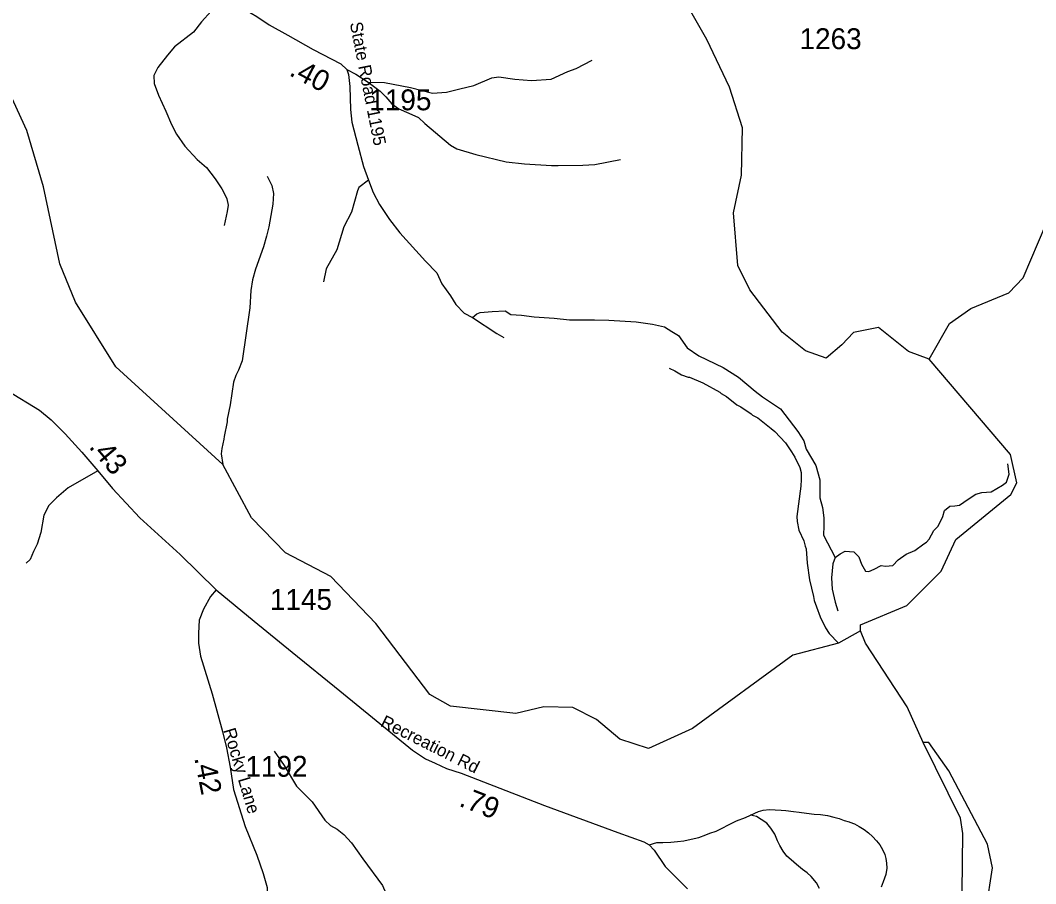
# Model space of a CAD drawing. Extents: x 1248089 to 1457196, y 820910 to 988753.
# Drawn here: x 1325284 to 1331365, y 873625 to 878794 of the extents above; entities that cross this region are included whole.
import ezdxf

# ---------------------------------------------------------------- set-up
doc = ezdxf.new("R2010")
doc.units = 0
for name, color, linetype in [('Exist Hydrographic Misc Water Feature', 7, 'Continuous'), ('Exist Hydrographic Reservoir', 7, 'Continuous'), ('Exist Road Non-System Type 51', 7, 'Continuous'), ('Exist Road Secondary Type 51 Attributed', 7, 'Continuous'), ('Exist Road Secondary Type 51 Label', 7, 'Continuous'), ('Prop GRAU CAT1 Cell', 7, 'Continuous'), ('Prop Lane Lines', 7, 'Continuous')]:
    doc.layers.add(name, color=color, linetype=linetype)

msp = doc.modelspace()

# ---------------------------------------------------------------- linework, layer by layer
at = {"layer": 'Exist Hydrographic Misc Water Feature'}
for points in [[(1330727.6, 876764.8), (1330603.7, 876809.9), (1330422.6, 876954.7), (1330272.6, 876924.9), (1330203.6, 876850.8), (1330110.6, 876770.6), (1329986.7, 876815.7), (1329846.6, 876926.9), (1329652.6, 877180.3), (1329581.6, 877326.2), (1329555.7, 877641.8), (1329602.6, 877867.3), (1329608.7, 878149.6), (1329530.6, 878394.1), (1329395.6, 878679.1), (1329227.6, 878974.6)], [(1330314.7, 875138.2), (1330183.7, 875064.7), (1329910.7, 874992), (1329308.7, 874554.3), (1329046.7, 874434.9), (1328873.7, 874490.8), (1328733.7, 874608.5), (1328593.7, 874680.3), (1328418.6, 874683.9), (1328251.6, 874644.5), (1327860.6, 874688.5), (1327736.6, 874756.6), (1327413.6, 875183.3), (1327144.7, 875464.5), (1326872.7, 875604.6), (1326669.5, 875815.4), (1326497.1, 876133.5), (1325856.5, 876718.1), (1325615.6, 877107.1), (1325520.5, 877335.4), (1325422.5, 877797), (1325322.6, 878133.9), (1325155.5, 878495.1), (1324962.5, 878791.1)], [(1326762.3, 877861.4), (1326790.7, 877804.6), (1326801.3, 877756.3), (1326797.5, 877692.4), (1326771.7, 877557.2), (1326758.2, 877501.6), (1326740.3, 877438.1), (1326692.5, 877303.6), (1326674.7, 877240.2), (1326665, 877176.4), (1326658, 877072.6), (1326613.1, 876754.1), (1326591.5, 876698.7), (1326574.6, 876667.1), (1326561.5, 876627.6), (1326541.6, 876492.2), (1326523.2, 876404.8), (1326522.8, 876388.8), (1326504.3, 876301.3), (1326503.8, 876285.3), (1326490.3, 876229.8), (1326487.4, 876197.9), (1326497.1, 876133.5)], [(1330727.6, 876764.8), (1330848.6, 876979), (1330975.6, 877068.4), (1331203.7, 877162.3), (1331288.7, 877252.5), (1331473.7, 877682.1)], [(1330314.7, 875138.2), (1330314.7, 875174.3), (1330592.7, 875290.2), (1330797.7, 875496.1), (1330885.7, 875684.9), (1331216.7, 875953.9), (1331251.6, 876025.5), (1331214.7, 876193.6), (1330727.6, 876764.8)], [(1329168.9, 876710.1), (1329204.4, 876695.1), (1329243.8, 876672), (1329283.5, 876656.9), (1329291.5, 876656.6), (1329370.5, 876622.3), (1329472.9, 876567.4), (1329480.7, 876559.2), (1329512.3, 876542.3), (1329575, 876492.4), (1329598.5, 876479.8), (1329661.4, 876438), (1329669.2, 876429.8), (1329700.8, 876412.9), (1329781, 876350.5), (1329802.5, 876331.9), (1329866.6, 876264.1), (1329903.1, 876211.1), (1329922.2, 876178.5), (1329952.5, 876115.6), (1329959.6, 876085.5), (1329960.6, 876045.4), (1329957.4, 876005.5), (1329934.2, 875822.3), (1329935.3, 875792.3), (1329946, 875741.9), (1329976.1, 875677.1), (1329983.2, 875644.9), (1329990.8, 875628.7), (1329996.4, 875544.6), (1330009.7, 875444.2), (1330034.8, 875343.5), (1330038.2, 875319.4), (1330051.6, 875282)], [(1330051.6, 875282), (1330073.4, 875222.4), (1330105.6, 875157.5), (1330128.6, 875122.9), (1330183.7, 875064.7)], [(1330690.7, 874470.9), (1330595.7, 874682.8), (1330345.7, 875065.3), (1330314.7, 875138.2)], [(1326803.9, 874417.8), (1326865, 874331.5), (1326937.6, 874209.5), (1327033, 874114.7), (1327107.9, 874004.6), (1327141.1, 873973.7), (1327182.4, 873950.5), (1327221.6, 873919.3), (1327268.2, 873870), (1327335.5, 873774.1), (1327452.8, 873613.3), (1327540, 873417), (1327589, 873133.5), (1327545.4, 873035.4), (1327599.9, 872964.5), (1327648.9, 872653.7)]]:
    msp.add_lwpolyline(points, dxfattribs=at)
at = {"layer": 'Exist Hydrographic Reservoir'}
for points in [[(1330778.5, 872235.8), (1330657.7, 872337.6), (1330449.7, 872742.3), (1330460.8, 872817.6), (1330607.7, 872712.8), (1330663.8, 872613.3), (1330761.8, 872519.4), (1330845.7, 872540.6), (1330880.7, 872608.9), (1330920.7, 872883.9), (1330955.8, 872948.9), (1330951.8, 873149.2), (1330919.8, 873225.3), (1330927.8, 873924.4), (1330913.7, 874016.6), (1330690.7, 874470.9)], [(1331416.7, 873061), (1331307.7, 873066.5), (1331135.7, 873168.4), (1331087.7, 873277.8), (1331067.7, 873471.7), (1331106.7, 873720.6), (1331076.7, 873862.3), (1330844.7, 874300.3), (1330723.7, 874470.1), (1330690.7, 874470.9)]]:
    msp.add_lwpolyline(points, dxfattribs=at)
at = {"layer": 'Exist Road Non-System Type 51'}
for points in [[(1326502, 879044.7), (1326487.5, 879048.1), (1326473.1, 879014), (1326439, 878893.5), (1326426.4, 878848.6), (1326368.9, 878783.8), (1326322.2, 878722.7), (1326207.2, 878634.6), (1326165.9, 878584.3), (1326108.4, 878510.6), (1326083.3, 878463.8), (1326086.9, 878415.3), (1326112, 878345.1), (1326155.1, 878249.9)], [(1327366.5, 878423.2), (1327465.8, 878420.9), (1327620.1, 878391.7), (1327753.5, 878358.3), (1327836.9, 878362.5), (1327916.1, 878383.3), (1327999.5, 878404.2), (1328108, 878450.1), (1328149.7, 878454.3), (1328245.6, 878441.7), (1328345.7, 878433.4), (1328462.4, 878441.7), (1328562.5, 878487.6), (1328612.6, 878504.3), (1328708.6, 878554.5)], [(1327239.1, 878499.7), (1327293.6, 878470.8), (1327366.5, 878423.2)], [(1327366.5, 878423.2), (1327440.2, 878369.3), (1327472.5, 878335.1), (1327508.5, 878293.8), (1327551.6, 878263.2), (1327610.9, 878238), (1327668.4, 878211.1), (1327706.1, 878175.1), (1327860.6, 878045.7), (1327898.3, 878024.1), (1328011.5, 877989.9), (1328193, 877946.8), (1328304.4, 877934.2), (1328466.1, 877925.2), (1328505.6, 877925.2), (1328652.9, 877927), (1328725.7, 877930.7), (1328878.2, 877960.2)], [(1326155.1, 878249.9), (1326189.5, 878170.3), (1326220, 878111), (1326270.3, 878040.9), (1326344, 877960), (1326399.7, 877913.2), (1326451.8, 877844.9), (1326491.3, 877785.6), (1326505.7, 877758.6), (1326521.9, 877724.4), (1326529, 877686.7), (1326523.7, 877648.9), (1326505.7, 877564.4)], [(1327369.5, 877837.4), (1327312.3, 877792.1), (1327304.3, 877772.2), (1327267.1, 877645.7), (1327221.8, 877556.6), (1327180.6, 877419.5), (1327116.8, 877305.1), (1327099.5, 877227.9)], [(1327496, 877601.4), (1327557.9, 877520.3), (1327711.3, 877352.2), (1327779.5, 877281.5), (1327808.7, 877215.7), (1327859.9, 877145), (1327891.5, 877091.4), (1327942.7, 877040.3), (1327991.3, 877013.5), (1328137.4, 876918.4), (1328178.8, 876894.1)], [(1327991.3, 877013.5), (1328018.1, 877035.4), (1328037.6, 877045.1), (1328110.7, 877050), (1328188.6, 877054.9), (1328222.7, 877033), (1328286, 877028.1), (1328361.5, 877018.3), (1328480.8, 877011), (1328573.3, 877001.3), (1328721.8, 877001.3), (1328809.5, 876998.8), (1328972.6, 876989.1), (1329070, 876974.5), (1329142.1, 876957.7), (1329185.9, 876930.9), (1329224.9, 876906.6), (1329278.5, 876833.5), (1329346.6, 876784.7), (1329492.7, 876714.1), (1329585.3, 876658), (1329685.1, 876572.8), (1329728.9, 876538.6), (1329836.1, 876468), (1329940.8, 876331.5), (1329976.5, 876276.5), (1329991.1, 876225.4), (1330047.1, 876127.9), (1330071.4, 876042.6), (1330071.4, 875976.8), (1330071.4, 875935.4), (1330088.5, 875876.9), (1330095.8, 875816), (1330095.8, 875767.3), (1330093.3, 875711.2), (1330164, 875577.2)], [(1325748.4, 876096), (1325571.9, 875993.9), (1325500.6, 875933.9), (1325455.3, 875888.6), (1325426.1, 875830.2), (1325406.7, 875726.5), (1325386.1, 875657.2), (1325363.5, 875613.5), (1325344, 875566.5), (1325319.7, 875543.8)], [(1330164, 875577.2), (1330192.8, 875600.4), (1330224.5, 875615), (1330275.6, 875612.5), (1330304.8, 875580.9), (1330321.8, 875537), (1330346.2, 875495.6), (1330365.7, 875493.1), (1330397.3, 875507.8), (1330438.7, 875529.7), (1330465.5, 875524.8), (1330509.3, 875529.7), (1330541, 875563.8), (1330589.7, 875597.9), (1330640.8, 875619.9), (1330694.4, 875658.8), (1330711.4, 875668.6), (1330726, 875688.1), (1330755.3, 875739.2), (1330779.6, 875766.1), (1330808.8, 875822.1), (1330818.6, 875858.6), (1330850.2, 875885.5), (1330879.5, 875887.9), (1330908.7, 875890.3), (1330959.8, 875926.9), (1331006.1, 875956.1), (1331042.6, 875965.9), (1331098.6, 875970.7), (1331166.8, 876009.7), (1331190.5, 876028.3), (1331205.1, 876077), (1331197.8, 876138)], [(1330164, 875577.2), (1330149, 875539.4), (1330141.7, 875456.6), (1330146.5, 875388.4), (1330163.6, 875310.4), (1330180.6, 875259.2)], [(1329049.3, 873858.2), (1329096, 873871.8), (1329132, 873870.9), (1329180.1, 873873.9), (1329220.2, 873876.9), (1329258.3, 873881.9), (1329318.6, 873894.5), (1329346.7, 873902), (1329389.3, 873916.9), (1329413.5, 873926.5), (1329451.8, 873939.5), (1329484.1, 873954.9), (1329528.8, 873979.8), (1329573.3, 874000.7), (1329627.7, 874021.6), (1329656.2, 874034.9)], [(1329656.2, 874034.9), (1329704.7, 874057.7), (1329732.9, 874065.1), (1329770.9, 874068.2), (1329804.9, 874067.5), (1329840.9, 874064.6), (1329868.9, 874062), (1329914.8, 874056.9), (1329948.7, 874052), (1329992.7, 874047.1), (1330038.6, 874042), (1330076.5, 874039), (1330118.4, 874032.2), (1330156.3, 874023.2), (1330187.9, 874014.6), (1330217.7, 874003.8), (1330246.7, 873994.6)], [(1330070.3, 873596.9), (1330052.9, 873629.4), (1330019.9, 873668.1), (1329996.3, 873688.8), (1329968.7, 873709.4), (1329931.5, 873740.4), (1329900, 873767), (1329874.6, 873789.7), (1329853.2, 873820.2), (1329832.1, 873852.6), (1329818.6, 873880.9), (1329801.6, 873921.5), (1329778.3, 873958), (1329755.1, 873986.6), (1329721.5, 874009.3), (1329691.8, 874026.1), (1329656.2, 874034.9)], [(1330246.7, 873994.6), (1330251.5, 873993.1), (1330279.3, 873982.3), (1330307.1, 873967.8), (1330336.5, 873949), (1330364.1, 873928.4), (1330387.7, 873907.7), (1330411, 873881.2), (1330430.5, 873856.8), (1330448, 873830.2), (1330461.2, 873800), (1330466.7, 873775.8), (1330472, 873747.7), (1330473.4, 873717.7), (1330466.4, 873679.8), (1330451.3, 873636.1), (1330438.7, 873604.3)]]:
    msp.add_lwpolyline(points, dxfattribs=at)
at = {"layer": 'Exist Road Secondary Type 51 Attributed'}
for points in [[(1326445.7, 879166.7), (1326454.5, 879112.5), (1326474.3, 879061.9), (1326486.9, 879027.3), (1326511.1, 878986.6), (1326543, 878941.5), (1326602.9, 878879.8), (1326633.1, 878856.8), (1326700.9, 878816.5), (1326774.7, 878767.2), (1326886.4, 878704.6), (1327038.5, 878619.6), (1327203.3, 878533.3), (1327239.1, 878499.7), (1327250.2, 878468.4), (1327256.9, 878396.8), (1327261.4, 878260.4), (1327270.3, 878184.3), (1327306.1, 878045.6), (1327339.6, 877919.1), (1327369.5, 877837.4), (1327397.7, 877762.4), (1327435.7, 877690.9), (1327496, 877601.4)], [(1324813.2, 876952.9), (1324893.9, 876881), (1324965.7, 876807.3), (1325056.9, 876702), (1325134.1, 876628.3), (1325209.5, 876575.7), (1325400.1, 876458.9), (1325470.2, 876402.7), (1325552.6, 876318.5), (1325652.5, 876207.9), (1325748.4, 876096), (1325836.4, 875991), (1325999.4, 875815.5), (1326241.1, 875595), (1326456.8, 875384.5)], [(1326456.8, 875384.5), (1326422.8, 875344.1), (1326380.7, 875269.1), (1326356.2, 875202.4), (1326350.9, 875125.2), (1326350.9, 875065.6), (1326363.2, 874986.6), (1326433.2, 874760.9), (1326494.6, 874536.3), (1326519.1, 874438), (1326541.9, 874322.2), (1326561, 874188.4), (1326631.1, 873967.3), (1326701.2, 873795.4), (1326738.1, 873686.6), (1326762.6, 873602.4), (1326762.6, 873553.2), (1326759.1, 873523.4), (1326739.8, 873499.5), (1326722.3, 873487.2), (1326676.7, 873464.4), (1326631.1, 873432.8), (1326601.3, 873403), (1326557.5, 873346.8)], [(1326456.8, 875384.5), (1326684.8, 875196.4), (1326913.2, 875011), (1327197.4, 874778.8), (1327632.2, 874424.9), (1327711.3, 874372.7), (1327768.9, 874345.7), (1327837.2, 874315.1), (1327923.5, 874286.3), (1328422.7, 874092.6), (1328861.5, 873930.6), (1329018.7, 873874.4), (1329049.3, 873858.2), (1329079.9, 873825.8), (1329146.4, 873728.6), (1329211.2, 873662), (1329279.5, 873593.6)]]:
    msp.add_lwpolyline(points, dxfattribs=at)

# ---------------------------------------------------------------- texts
at = {"layer": 'Exist Road Secondary Type 51 Label'}
for s, rotation, p in [('State Road 1195', 281.15858, (1327257.1, 878776.5)), ('Recreation Rd', 333.33943, (1327435.9, 874570.4)), ('Rocky Lane', 286.60603, (1326499.1, 874544.2))]:
    msp.add_text(s, height=75, rotation=rotation, dxfattribs=at).set_placement(p)
at = {"layer": 'Prop GRAU CAT1 Cell'}
for s, rotation, p in [('.40', 332.36763, (1326888.7, 878467.2)), ('.43', 310.27228, (1325691.2, 876238.5)), ('.42', 281.13432, (1326325.8, 874377.2)), ('.79', 338.78962, (1327905.8, 874091.9))]:
    msp.add_text(s, height=125, rotation=rotation, dxfattribs=at).set_placement(p)
at = {"layer": 'Prop Lane Lines'}
for s, p in [('1263', (1329950.5, 878621)), ('1195', (1327374.4, 878255)), ('1145', (1326779, 875264.1)), ('1192', (1326632.6, 874265))]:
    msp.add_text(s, height=125, dxfattribs=at).set_placement(p)

doc.saveas('drawing.dxf')
